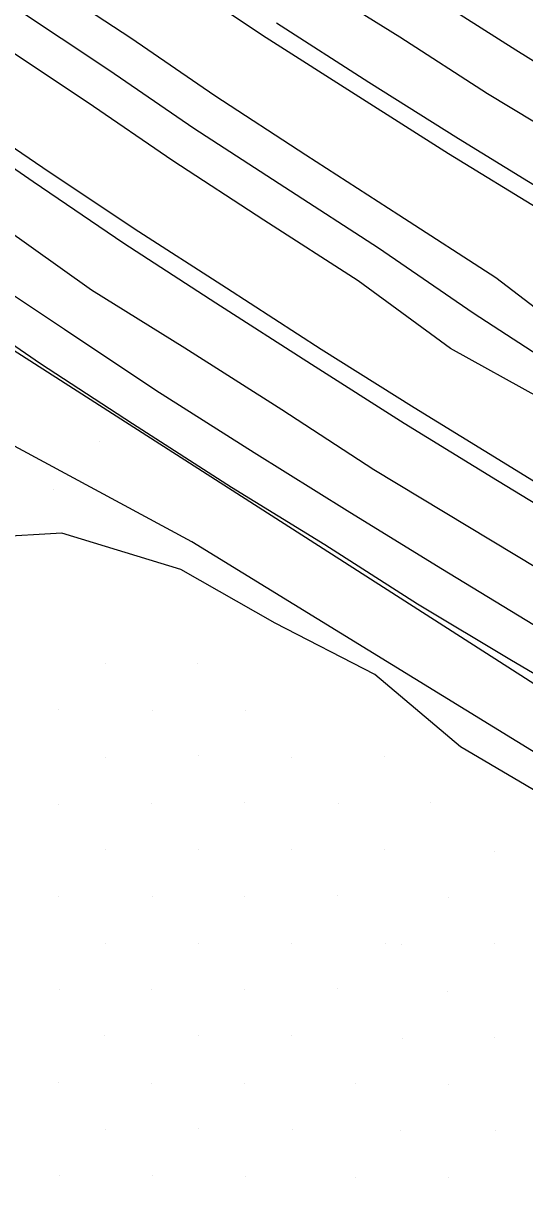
# Model space of a CAD drawing. Extents: x 1602514 to 1609837, y 863887 to 871157.
# Drawn here: x 1606145.2 to 1606259.3, y 866274.3 to 866541.4 of the extents above; entities that cross this region are included whole.
import ezdxf

# ---------------------------------------------------------------- set-up
doc = ezdxf.new("R2010")
doc.units = 0
for name, color, linetype in [('Survey-Centerline', 7, 'Continuous'), ('Survey-Edge of pavement', 7, 'Continuous'), ('Survey-Flow line', 7, 'Continuous'), ('Survey-Ridge Lines', 7, 'Continuous'), ('Survey-Safety', 7, 'Continuous'), ('Survey-Shoulders', 7, 'Continuous'), ('Survey-Spot dirt', 7, 'Continuous'), ('Survey-Vegetation trees', 7, 'Continuous')]:
    doc.layers.add(name, color=color, linetype=linetype)

msp = doc.modelspace()

# ---------------------------------------------------------------- linework, layer by layer
at = {"layer": 'Survey-Centerline'}
for points in [[(1606535.35, 866268.27), (1606512.94, 866279.33), (1606491.05, 866291.46), (1606467.88, 866303.28), (1606445.75, 866314.9), (1606423.6, 866326.51), (1606401.56, 866338.31), (1606379.71, 866350.48), (1606357.58, 866362.1), (1606335.91, 866374.61), (1606314.08, 866386.8), (1606289.48, 866401.29), (1606267.83, 866413.86), (1606246.4, 866426.76), (1606225.01, 866439.72), (1606204.06, 866453.36), (1606181.92, 866467.4), (1606160.67, 866480.62), (1606140.34, 866495.17), (1606119.72, 866509.31), (1606099.03, 866523.35), (1606078.7, 866537.89), (1606058.34, 866552.41)], [(1606535.35, 866268.27), (1606512.94, 866279.33), (1606491.05, 866291.46), (1606467.88, 866303.28), (1606445.75, 866314.9), (1606423.6, 866326.51), (1606401.56, 866338.31), (1606379.71, 866350.48), (1606357.58, 866362.1), (1606335.91, 866374.61), (1606314.08, 866386.8), (1606289.48, 866401.29), (1606267.83, 866413.86), (1606246.4, 866426.76), (1606225.01, 866439.72), (1606204.06, 866453.36), (1606181.92, 866467.4), (1606160.67, 866480.62), (1606140.34, 866495.17), (1606119.72, 866509.31), (1606099.03, 866523.35), (1606078.7, 866537.89), (1606058.34, 866552.41)], [(1606640.23, 866311.32), (1606617.81, 866322.38), (1606595.68, 866334.03), (1606573.35, 866345.25), (1606550.93, 866356.31), (1606529.04, 866368.44), (1606507.78, 866379.29), (1606485.65, 866390.91), (1606463.7, 866402.89), (1606441.66, 866414.69), (1606419.84, 866426.92), (1606397.71, 866438.54), (1606376.04, 866451.05), (1606354.21, 866463.24), (1606336.5, 866473.65), (1606314.85, 866486.22), (1606293.42, 866499.12), (1606272.28, 866512.46), (1606250.85, 866525.36), (1606230.94, 866538.31), (1606209.7, 866551.54)], [(1606640.23, 866311.32), (1606617.81, 866322.38), (1606595.68, 866334.03), (1606573.35, 866345.25), (1606550.93, 866356.31), (1606529.04, 866368.44), (1606507.78, 866379.29), (1606485.65, 866390.91), (1606463.7, 866402.89), (1606441.66, 866414.69), (1606419.84, 866426.92), (1606397.71, 866438.54), (1606376.04, 866451.05), (1606354.21, 866463.24), (1606336.5, 866473.65), (1606314.85, 866486.22), (1606293.42, 866499.12), (1606272.28, 866512.46), (1606250.85, 866525.36), (1606230.94, 866538.31), (1606209.7, 866551.54)]]:
    msp.add_lwpolyline(points, dxfattribs=at)
at = {"layer": 'Survey-Edge of pavement'}
for points in [[(1606562.98, 866267.75), (1606540.84, 866279.38), (1606518.58, 866290.76), (1606496.37, 866302.25), (1606473.63, 866314.24), (1606451.48, 866325.84), (1606429.43, 866337.61), (1606407.34, 866349.32), (1606385.31, 866361.14), (1606363.18, 866372.76), (1606341.51, 866385.28), (1606319.85, 866397.79), (1606296.17, 866411.59), (1606274.53, 866424.16), (1606253.18, 866437.19), (1606231.87, 866450.27), (1606210.76, 866463.67), (1606189.02, 866477.67), (1606168.02, 866491.26), (1606147.36, 866505.33), (1606126.79, 866519.54), (1606106.11, 866533.59), (1606085.8, 866548.16)], [(1606562.98, 866267.75), (1606540.84, 866279.38), (1606518.58, 866290.76), (1606496.37, 866302.25), (1606473.63, 866314.24), (1606451.48, 866325.84), (1606429.43, 866337.61), (1606407.34, 866349.32), (1606385.31, 866361.14), (1606363.18, 866372.76), (1606341.51, 866385.28), (1606319.85, 866397.79), (1606296.17, 866411.59), (1606274.53, 866424.16), (1606253.18, 866437.19), (1606231.87, 866450.27), (1606210.76, 866463.67), (1606189.02, 866477.67), (1606168.02, 866491.26), (1606147.36, 866505.33), (1606126.79, 866519.54), (1606106.11, 866533.59), (1606085.8, 866548.16)], [(1606622.98, 866332.86), (1606600.75, 866344.3), (1606578.54, 866355.77), (1606556.22, 866367.04), (1606534.03, 866378.56), (1606513.12, 866389.46), (1606491.02, 866401.15), (1606468.97, 866412.94), (1606446.98, 866424.82), (1606425.04, 866436.81), (1606403.28, 866449.26), (1606381.38, 866461.21), (1606359.66, 866473.62), (1606342.83, 866483.38), (1606321.32, 866496.16), (1606299.9, 866509.09), (1606278.56, 866522.12), (1606257.34, 866535.35), (1606237.59, 866547.92)], [(1606622.98, 866332.86), (1606600.75, 866344.3), (1606578.54, 866355.77), (1606556.22, 866367.04), (1606534.03, 866378.56), (1606513.12, 866389.46), (1606491.02, 866401.15), (1606468.97, 866412.94), (1606446.98, 866424.82), (1606425.04, 866436.81), (1606403.28, 866449.26), (1606381.38, 866461.21), (1606359.66, 866473.62), (1606342.83, 866483.38), (1606321.32, 866496.16), (1606299.9, 866509.09), (1606278.56, 866522.12), (1606257.34, 866535.35), (1606237.59, 866547.92)], [(1606051.68, 866542.78), (1606072.04, 866528.26), (1606092.41, 866513.77), (1606112.97, 866499.55), (1606133.72, 866485.6), (1606154.52, 866471.73), (1606175.29, 866457.81), (1606197.72, 866443.61), (1606218.95, 866430.4), (1606240.23, 866417.27), (1606261.59, 866404.25), (1606283.23, 866391.68), (1606308.88, 866376.9), (1606330.52, 866364.33), (1606352.18, 866351.82), (1606374.32, 866340.2), (1606396.35, 866328.38), (1606418.39, 866316.58), (1606440.5, 866304.91), (1606462.66, 866293.34), (1606485.93, 866281.09), (1606508.18, 866269.68)], [(1606051.68, 866542.78), (1606072.04, 866528.26), (1606092.41, 866513.77), (1606112.97, 866499.55), (1606133.72, 866485.6), (1606154.52, 866471.73), (1606175.29, 866457.81), (1606197.72, 866443.61), (1606218.95, 866430.4), (1606240.23, 866417.27), (1606261.59, 866404.25), (1606283.23, 866391.68), (1606308.88, 866376.9), (1606330.52, 866364.33), (1606352.18, 866351.82), (1606374.32, 866340.2), (1606396.35, 866328.38), (1606418.39, 866316.58), (1606440.5, 866304.91), (1606462.66, 866293.34), (1606485.93, 866281.09), (1606508.18, 866269.68)], [(1606202.82, 866541.59), (1606223.86, 866528.06), (1606244.24, 866515.19), (1606265.55, 866502.1), (1606286.96, 866489.17), (1606308.39, 866476.27), (1606329.98, 866463.62), (1606348.65, 866452.65), (1606370.48, 866440.46), (1606392.06, 866427.78), (1606414.2, 866416.16), (1606436.16, 866404.21), (1606458.03, 866392.1), (1606480.15, 866380.45), (1606502.19, 866368.64), (1606523.68, 866357.59), (1606545.85, 866346.02), (1606568.19, 866334.81), (1606590.39, 866323.31), (1606612.65, 866311.93), (1606634.97, 866300.67)], [(1606202.82, 866541.59), (1606223.86, 866528.06), (1606244.24, 866515.19), (1606265.55, 866502.1), (1606286.96, 866489.17), (1606308.39, 866476.27), (1606329.98, 866463.62), (1606348.65, 866452.65), (1606370.48, 866440.46), (1606392.06, 866427.78), (1606414.2, 866416.16), (1606436.16, 866404.21), (1606458.03, 866392.1), (1606480.15, 866380.45), (1606502.19, 866368.64), (1606523.68, 866357.59), (1606545.85, 866346.02), (1606568.19, 866334.81), (1606590.39, 866323.31), (1606612.65, 866311.93), (1606634.97, 866300.67)]]:
    msp.add_lwpolyline(points, dxfattribs=at)
at = {"layer": 'Survey-Flow line'}
msp.add_lwpolyline([(1606377.19, 866399.6), (1606357.62, 866410.46), (1606308.71, 866437.21), (1606287.73, 866449.56), (1606267.1, 866462.67), (1606247.62, 866475.39), (1606226.07, 866490.22), (1606204.71, 866504.01), (1606183.97, 866517.51), (1606164.65, 866530.77), (1606142.87, 866545.18), (1606123.05, 866558.74), (1606103.24, 866572.64), (1606083.64, 866586.39), (1606063.04, 866600.62), (1606040.77, 866617.86), (1606020.72, 866632.5), (1606001.72, 866646.9), (1605981.02, 866664.32)], dxfattribs=at)
msp.add_lwpolyline([(1606377.19, 866399.6), (1606357.62, 866410.46), (1606308.71, 866437.21), (1606287.73, 866449.56), (1606267.1, 866462.67), (1606247.62, 866475.39), (1606226.07, 866490.22), (1606204.71, 866504.01), (1606183.97, 866517.51), (1606164.65, 866530.77), (1606142.87, 866545.18), (1606123.05, 866558.74), (1606103.24, 866572.64), (1606083.64, 866586.39), (1606063.04, 866600.62), (1606040.77, 866617.86), (1606020.72, 866632.5), (1606001.72, 866646.9), (1605981.02, 866664.32)], dxfattribs=at)
at = {"layer": 'Survey-Ridge Lines'}
for points in [[(1606315.56, 866317.17), (1606266.55, 866363.72), (1606244.76, 866376.52), (1606225.2, 866393.03), (1606202.49, 866404.7), (1606181.02, 866416.98), (1606153.91, 866425.22), (1606122.71, 866423.46), (1606094.47, 866428.33), (1606069.07, 866433.56), (1606042.8, 866441.31), (1606015.55, 866447.73), (1605984.19, 866449.51), (1605963.9, 866464.12), (1605942.5, 866486.37), (1605925.48, 866505.94), (1605908.21, 866527.19), (1605887.38, 866542.22), (1605867.34, 866557.08)], [(1606315.56, 866317.17), (1606266.55, 866363.72), (1606244.76, 866376.52), (1606225.2, 866393.03), (1606202.49, 866404.7), (1606181.02, 866416.98), (1606153.91, 866425.22), (1606122.71, 866423.46), (1606094.47, 866428.33), (1606069.07, 866433.56), (1606042.8, 866441.31), (1606015.55, 866447.73), (1605984.19, 866449.51), (1605963.9, 866464.12), (1605942.5, 866486.37), (1605925.48, 866505.94), (1605908.21, 866527.19), (1605887.38, 866542.22), (1605867.34, 866557.08)], [(1606626.28, 866282.31), (1606602.96, 866291.96), (1606583.91, 866305.27), (1606560.8, 866317.13), (1606537.83, 866328.67), (1606518.97, 866339.27), (1606491.93, 866354.39), (1606470.69, 866362.45), (1606449.51, 866374.06), (1606426.89, 866385.19), (1606381.91, 866408.58), (1606362.48, 866418.87), (1606313.04, 866444.76), (1606292.14, 866457.06), (1606271.16, 866469.42), (1606252.77, 866483.47), (1606230.68, 866497.72), (1606209.47, 866511.41), (1606188.78, 866524.89), (1606169.62, 866538.04), (1606147.72, 866552.53)], [(1606626.28, 866282.31), (1606602.96, 866291.96), (1606583.91, 866305.27), (1606560.8, 866317.13), (1606537.83, 866328.67), (1606518.97, 866339.27), (1606491.93, 866354.39), (1606470.69, 866362.45), (1606449.51, 866374.06), (1606426.89, 866385.19), (1606381.91, 866408.58), (1606362.48, 866418.87), (1606313.04, 866444.76), (1606292.14, 866457.06), (1606271.16, 866469.42), (1606252.77, 866483.47), (1606230.68, 866497.72), (1606209.47, 866511.41), (1606188.78, 866524.89), (1606169.62, 866538.04), (1606147.72, 866552.53)], [(1606616.71, 866263.61), (1606594.4, 866274.62), (1606572.43, 866283.59), (1606549.6, 866295.3), (1606526.82, 866306.76), (1606507.03, 866317.85), (1606481.64, 866333.2), (1606460.07, 866342.22), (1606439.02, 866354.61), (1606417.31, 866367.3), (1606372.48, 866390.61), (1606352.76, 866402.05), (1606304.38, 866429.66), (1606283.31, 866442.06), (1606263.03, 866455.91), (1606242.45, 866467.31), (1606221.45, 866482.72), (1606199.93, 866496.61), (1606179.17, 866510.14), (1606159.67, 866523.51), (1606138.01, 866537.84), (1606118.08, 866551.47)], [(1606616.71, 866263.61), (1606594.4, 866274.62), (1606572.43, 866283.59), (1606549.6, 866295.3), (1606526.82, 866306.76), (1606507.03, 866317.85), (1606481.64, 866333.2), (1606460.07, 866342.22), (1606439.02, 866354.61), (1606417.31, 866367.3), (1606372.48, 866390.61), (1606352.76, 866402.05), (1606304.38, 866429.66), (1606283.31, 866442.06), (1606263.03, 866455.91), (1606242.45, 866467.31), (1606221.45, 866482.72), (1606199.93, 866496.61), (1606179.17, 866510.14), (1606159.67, 866523.51), (1606138.01, 866537.84), (1606118.08, 866551.47)]]:
    msp.add_lwpolyline(points, dxfattribs=at)
at = {"layer": 'Survey-Safety'}
msp.add_lwpolyline([(1606354.02, 866337.22), (1606267.39, 866387.13), (1606093.69, 866498.43), (1606027.43, 866545.67), (1605953.09, 866602.06), (1605875.34, 866665), (1605783.15, 866747), (1605696.27, 866830.14), (1605609.58, 866919.6), (1605546.56, 866989.12), (1605512.84, 867028.67)], dxfattribs=at)
msp.add_lwpolyline([(1606354.02, 866337.22), (1606267.39, 866387.13), (1606093.69, 866498.43), (1606027.43, 866545.67), (1605953.09, 866602.06), (1605875.34, 866665), (1605783.15, 866747), (1605696.27, 866830.14), (1605609.58, 866919.6), (1605546.56, 866989.12), (1605512.84, 867028.67)], dxfattribs=at)
at = {"layer": 'Survey-Shoulders'}
for points in [[(1606633.12, 866296.92), (1606610.71, 866307.98), (1606588.58, 866319.63), (1606566.24, 866330.86), (1606544.01, 866342.28), (1606522.12, 866354.42), (1606500.51, 866365.45), (1606478.38, 866377.07), (1606456.43, 866389.04), (1606434.39, 866400.84), (1606412.17, 866412.31), (1606390.04, 866423.93), (1606368.37, 866436.44), (1606346.7, 866448.95), (1606327.71, 866460.11), (1606306.18, 866472.87), (1606284.75, 866485.77), (1606263.32, 866498.67), (1606241.96, 866511.68), (1606221.54, 866524.7), (1606200.43, 866538.13), (1606179.63, 866552.01)], [(1606633.12, 866296.92), (1606610.71, 866307.98), (1606588.58, 866319.63), (1606566.24, 866330.86), (1606544.01, 866342.28), (1606522.12, 866354.42), (1606500.51, 866365.45), (1606478.38, 866377.07), (1606456.43, 866389.04), (1606434.39, 866400.84), (1606412.17, 866412.31), (1606390.04, 866423.93), (1606368.37, 866436.44), (1606346.7, 866448.95), (1606327.71, 866460.11), (1606306.18, 866472.87), (1606284.75, 866485.77), (1606263.32, 866498.67), (1606241.96, 866511.68), (1606221.54, 866524.7), (1606200.43, 866538.13), (1606179.63, 866552.01)], [(1606482.21, 866273.56), (1606458.36, 866285.14), (1606436.22, 866296.76), (1606414.22, 866308.63), (1606392.18, 866320.43), (1606369.95, 866331.87), (1606347.81, 866343.49), (1606326.15, 866356.01), (1606304.39, 866368.34), (1606277.93, 866383.52), (1606256.36, 866396.21), (1606234.93, 866409.1), (1606213.85, 866422.56), (1606192.55, 866435.66), (1606170.01, 866450.18), (1606149.06, 866463.83), (1606128.44, 866477.96), (1606107.58, 866491.75), (1606086.94, 866505.85), (1606066.48, 866520.22), (1606046.25, 866534.92), (1606026.01, 866549.61)], [(1606482.21, 866273.56), (1606458.36, 866285.14), (1606436.22, 866296.76), (1606414.22, 866308.63), (1606392.18, 866320.43), (1606369.95, 866331.87), (1606347.81, 866343.49), (1606326.15, 866356.01), (1606304.39, 866368.34), (1606277.93, 866383.52), (1606256.36, 866396.21), (1606234.93, 866409.1), (1606213.85, 866422.56), (1606192.55, 866435.66), (1606170.01, 866450.18), (1606149.06, 866463.83), (1606128.44, 866477.96), (1606107.58, 866491.75), (1606086.94, 866505.85), (1606066.48, 866520.22), (1606046.25, 866534.92), (1606026.01, 866549.61)], [(1606564.76, 866271.38), (1606542.54, 866282.83), (1606520.28, 866294.2), (1606498.07, 866305.68), (1606475.45, 866317.69), (1606453.31, 866329.32), (1606431.37, 866341.3), (1606409.33, 866353.1), (1606387.33, 866364.97), (1606365.19, 866376.59), (1606343.53, 866389.11), (1606321.69, 866401.3), (1606298.39, 866415.01), (1606276.75, 866427.58), (1606255.47, 866440.72), (1606234.15, 866453.78), (1606212.99, 866467.1), (1606191.39, 866481.1), (1606170.36, 866494.64), (1606149.56, 866508.52), (1606128.91, 866522.6), (1606108.22, 866536.64), (1606087.8, 866551.06)], [(1606564.76, 866271.38), (1606542.54, 866282.83), (1606520.28, 866294.2), (1606498.07, 866305.68), (1606475.45, 866317.69), (1606453.31, 866329.32), (1606431.37, 866341.3), (1606409.33, 866353.1), (1606387.33, 866364.97), (1606365.19, 866376.59), (1606343.53, 866389.11), (1606321.69, 866401.3), (1606298.39, 866415.01), (1606276.75, 866427.58), (1606255.47, 866440.72), (1606234.15, 866453.78), (1606212.99, 866467.1), (1606191.39, 866481.1), (1606170.36, 866494.64), (1606149.56, 866508.52), (1606128.91, 866522.6), (1606108.22, 866536.64), (1606087.8, 866551.06)]]:
    msp.add_lwpolyline(points, dxfattribs=at)
at = {"layer": 'Survey-Spot dirt'}
for p, q in [((1606162.54, 866446.09), (1606162.54, 866446.09)), ((1606162.54, 866446.09), (1606162.54, 866446.09)), ((1606152.06, 866435.2), (1606152.06, 866435.2)), ((1606152.06, 866435.2), (1606152.06, 866435.2)), ((1606163.81, 866395.51), (1606163.81, 866395.51)), ((1606163.81, 866395.51), (1606163.81, 866395.51)), ((1606184.91, 866395.61), (1606184.91, 866395.61)), ((1606184.91, 866395.61), (1606184.91, 866395.61)), ((1606153.06, 866384.99), (1606153.06, 866384.99)), ((1606153.06, 866384.99), (1606153.06, 866384.99)), ((1606174.46, 866384.88), (1606174.46, 866384.88)), ((1606174.46, 866384.88), (1606174.46, 866384.88)), ((1606195.65, 866384.89), (1606195.65, 866384.89)), ((1606195.65, 866384.89), (1606195.65, 866384.89)), ((1606163.81, 866374.22), (1606163.81, 866374.22)), ((1606163.81, 866374.22), (1606163.81, 866374.22)), ((1606184.97, 866374.47), (1606184.97, 866374.47)), ((1606184.97, 866374.47), (1606184.97, 866374.47)), ((1606206.14, 866374.22), (1606206.14, 866374.22)), ((1606206.14, 866374.22), (1606206.14, 866374.22)), ((1606227.36, 866374.27), (1606227.36, 866374.27)), ((1606227.36, 866374.27), (1606227.36, 866374.27)), ((1606153.05, 866363.45), (1606153.05, 866363.45)), ((1606153.05, 866363.45), (1606153.05, 866363.45)), ((1606174.39, 866363.67), (1606174.39, 866363.67)), ((1606174.39, 866363.67), (1606174.39, 866363.67)), ((1606195.5, 866363.82), (1606195.5, 866363.82)), ((1606195.5, 866363.82), (1606195.5, 866363.82)), ((1606216.92, 866363.62), (1606216.92, 866363.62)), ((1606216.92, 866363.62), (1606216.92, 866363.62)), ((1606237.9, 866363.83), (1606237.9, 866363.83)), ((1606237.9, 866363.83), (1606237.9, 866363.83)), ((1606163.97, 866353.2), (1606163.97, 866353.2)), ((1606163.97, 866353.2), (1606163.97, 866353.2)), ((1606185.1, 866353.04), (1606185.1, 866353.04)), ((1606185.1, 866353.04), (1606185.1, 866353.04)), ((1606206.18, 866353.13), (1606206.18, 866353.13)), ((1606206.18, 866353.13), (1606206.18, 866353.13)), ((1606227.51, 866353.21), (1606227.51, 866353.21)), ((1606227.51, 866353.21), (1606227.51, 866353.21)), ((1606252.43, 866352.63), (1606252.43, 866352.63)), ((1606252.43, 866352.63), (1606252.43, 866352.63)), ((1606153.22, 866342.43), (1606153.22, 866342.43)), ((1606153.22, 866342.43), (1606153.22, 866342.43)), ((1606174.66, 866342.47), (1606174.66, 866342.47)), ((1606174.66, 866342.47), (1606174.66, 866342.47)), ((1606195.6, 866342.43), (1606195.6, 866342.43)), ((1606195.6, 866342.43), (1606195.6, 866342.43)), ((1606216.79, 866342.61), (1606216.79, 866342.61)), ((1606216.79, 866342.61), (1606216.79, 866342.61)), ((1606241.93, 866342.11), (1606241.93, 866342.11)), ((1606241.93, 866342.11), (1606241.93, 866342.11)), ((1606163.75, 866331.83), (1606163.75, 866331.83)), ((1606163.75, 866331.83), (1606163.75, 866331.83)), ((1606185.05, 866331.73), (1606185.05, 866331.73)), ((1606185.05, 866331.73), (1606185.05, 866331.73)), ((1606206.21, 866331.73), (1606206.21, 866331.73)), ((1606206.21, 866331.73), (1606206.21, 866331.73)), ((1606227.54, 866331.79), (1606227.54, 866331.79)), ((1606227.54, 866331.79), (1606227.54, 866331.79)), ((1606231.29, 866331.61), (1606231.29, 866331.61)), ((1606231.29, 866331.61), (1606231.29, 866331.61)), ((1606252.49, 866331.66), (1606252.49, 866331.66)), ((1606252.49, 866331.66), (1606252.49, 866331.66)), ((1606153.32, 866321.2), (1606153.32, 866321.2)), ((1606153.32, 866321.2), (1606153.32, 866321.2)), ((1606174.43, 866321.3), (1606174.43, 866321.3)), ((1606174.43, 866321.3), (1606174.43, 866321.3)), ((1606195.62, 866321.29), (1606195.62, 866321.29)), ((1606195.62, 866321.29), (1606195.62, 866321.29)), ((1606216.74, 866321.4), (1606216.74, 866321.4)), ((1606216.74, 866321.4), (1606216.74, 866321.4)), ((1606241.69, 866320.87), (1606241.69, 866320.87)), ((1606241.69, 866320.87), (1606241.69, 866320.87)), ((1606163.65, 866310.69), (1606163.65, 866310.69)), ((1606163.65, 866310.69), (1606163.65, 866310.69)), ((1606184.95, 866310.76), (1606184.95, 866310.76)), ((1606184.95, 866310.76), (1606184.95, 866310.76)), ((1606206.2, 866310.81), (1606206.2, 866310.81)), ((1606206.2, 866310.81), (1606206.2, 866310.81)), ((1606231.43, 866310.14), (1606231.43, 866310.14)), ((1606231.43, 866310.14), (1606231.43, 866310.14)), ((1606252.42, 866310.35), (1606252.42, 866310.35)), ((1606252.42, 866310.35), (1606252.42, 866310.35)), ((1606153.25, 866299.98), (1606153.25, 866299.98)), ((1606153.25, 866299.98), (1606153.25, 866299.98)), ((1606174.39, 866299.9), (1606174.39, 866299.9)), ((1606174.39, 866299.9), (1606174.39, 866299.9)), ((1606195.57, 866299.86), (1606195.57, 866299.86)), ((1606195.57, 866299.86), (1606195.57, 866299.86)), ((1606220.74, 866299.71), (1606220.74, 866299.71)), ((1606220.74, 866299.71), (1606220.74, 866299.71)), ((1606242.01, 866299.66), (1606242.01, 866299.66)), ((1606242.01, 866299.66), (1606242.01, 866299.66)), ((1606163.84, 866289.42), (1606163.84, 866289.42)), ((1606163.84, 866289.42), (1606163.84, 866289.42)), ((1606185.02, 866289.57), (1606185.02, 866289.57)), ((1606185.02, 866289.57), (1606185.02, 866289.57)), ((1606206.39, 866289.4), (1606206.39, 866289.4)), ((1606206.39, 866289.4), (1606206.39, 866289.4)), ((1606231.11, 866289.11), (1606231.11, 866289.11)), ((1606231.11, 866289.11), (1606231.11, 866289.11)), ((1606252.61, 866289.13), (1606252.61, 866289.13)), ((1606252.61, 866289.13), (1606252.61, 866289.13)), ((1606153.27, 866278.8), (1606153.27, 866278.8)), ((1606153.27, 866278.8), (1606153.27, 866278.8)), ((1606174.49, 866278.91), (1606174.49, 866278.91)), ((1606174.49, 866278.91), (1606174.49, 866278.91)), ((1606195.64, 866278.73), (1606195.64, 866278.73)), ((1606195.64, 866278.73), (1606195.64, 866278.73)), ((1606220.75, 866278.48), (1606220.75, 866278.48)), ((1606220.75, 866278.48), (1606220.75, 866278.48)), ((1606241.97, 866278.4), (1606241.97, 866278.4)), ((1606241.97, 866278.4), (1606241.97, 866278.4))]:
    msp.add_line(p, q, dxfattribs=at)
at = {"layer": 'Survey-Vegetation trees'}
msp.add_lwpolyline([(1605868.24, 866270.35), (1605917, 866264.25), (1606013.01, 866150.65), (1606159.29, 865970.73), (1606288.82, 865873.91), (1606519.68, 865754.98), (1606525.78, 865726.01), (1606624.06, 865677.98), (1606673.59, 865661.97), (1606653.02, 865637.57), (1606750.54, 865552.19), (1606932.64, 865405.81), (1606897.48, 865634.77), (1606852.53, 866057.89), (1606634.62, 866157.76), (1606377.05, 866304.34), (1606183.52, 866423.27), (1605933.61, 866558.21), (1605731.71, 866735.08)], dxfattribs=at)
msp.add_lwpolyline([(1605868.24, 866270.35), (1605917, 866264.25), (1606013.01, 866150.65), (1606159.29, 865970.73), (1606288.82, 865873.91), (1606519.68, 865754.98), (1606525.78, 865726.01), (1606624.06, 865677.98), (1606673.59, 865661.97), (1606653.02, 865637.57), (1606750.54, 865552.19), (1606932.64, 865405.81), (1606897.48, 865634.77), (1606852.53, 866057.89), (1606634.62, 866157.76), (1606377.05, 866304.34), (1606183.52, 866423.27), (1605933.61, 866558.21), (1605731.71, 866735.08)], dxfattribs=at)

doc.saveas('drawing.dxf')
